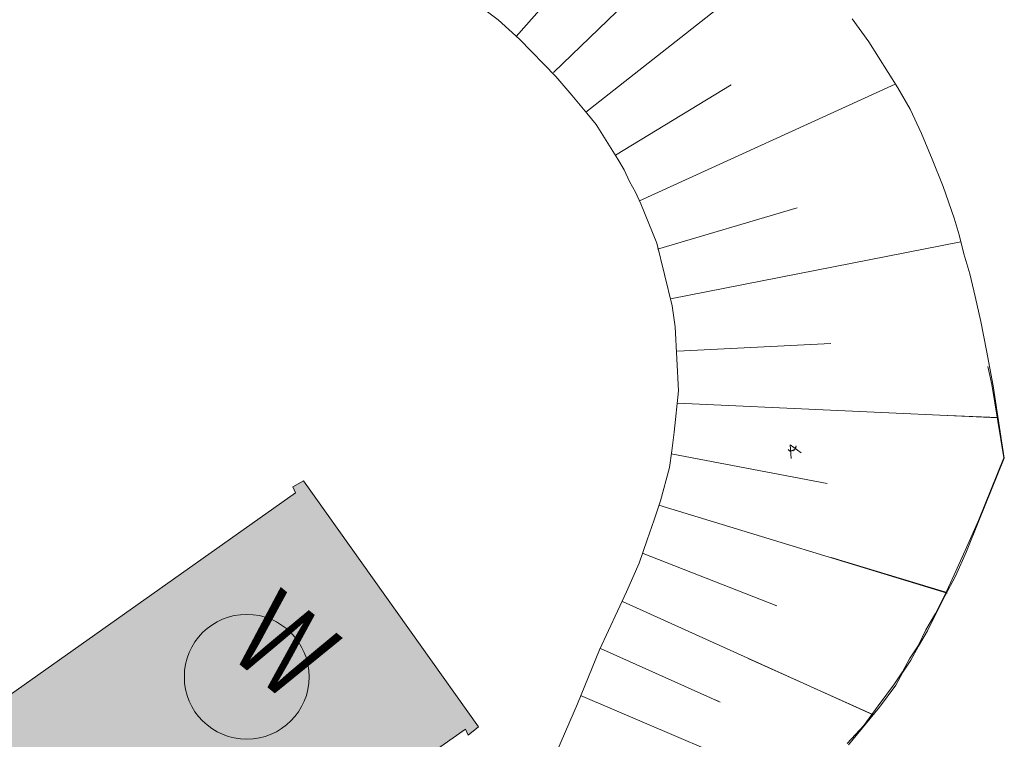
# Model space of a CAD drawing. Header units: metres. Extents: x -740 to 758, y -633 to 854.
# Tile 491 of 656: x 8 to 37, y -177 to -157. Entities that reach past the tile are written whole.
import ezdxf

# ---------------------------------------------------------------- set-up
doc = ezdxf.new("R2010")
doc.units = ezdxf.units.M
doc.header["$MEASUREMENT"] = 0
for name, color, linetype in [('Grundkarte.LOVION', 7, 'Continuous'), ('StromBemass.LOVION', 7, 'Continuous'), ('Wasser.LOVION', 7, 'Continuous')]:
    doc.layers.add(name, color=color, linetype=linetype)
doc.styles.add('ERSTELLTER_STIL_1', font='arial.ttf')

msp = doc.modelspace()

# ---------------------------------------------------------------- hatches: boundary and pattern name
at = {"layer": 'Grundkarte.LOVION', "linetype": 'Continuous', "lineweight": 18}
msp.add_hatch(color=9, dxfattribs=at).paths.add_polyline_path([(21.672, -177.129), (16.601, -169.999), (16.293, -170.177), (16.369, -170.347), (7.246, -176.795), (2.379, -180.227), (-0.001, -181.878), (-0.103, -181.74), (-0.379, -181.945), (4.628, -189.021), (4.883, -188.908), (4.781, -188.77), (9.457, -185.505), (10.342, -184.886), (21.294, -177.195), (21.37, -177.365)])

# ---------------------------------------------------------------- linework, layer by layer
at = {"layer": 'Grundkarte.LOVION', "color": 7, "linetype": 'Continuous', "lineweight": 13}
for points in [[(22.761, -157.131), (27.497, -151.762)], [(24.779, -159.328), (30.734, -154.637)], [(23.839, -158.178), (26.458, -155.646)], [(23.809, -178.131), (24.533, -176.465), (25.177, -174.894), (25.96, -173.222), (26.322, -172.388), (26.551, -171.716), (26.76, -171.134), (26.943, -170.584), (27.203, -169.613), (27.274, -169.133), (27.34, -168.594), (27.459, -167.4), (27.367, -165.547), (27.278, -164.935), (26.834, -163.117), (26.368, -161.98), (26.217, -161.64), (26.039, -161.333), (25.887, -160.993), (25.709, -160.685), (25.079, -159.683), (24.811, -159.354), (24.376, -158.835), (23.909, -158.29), (22.857, -157.21), (22.241, -156.65), (21.572, -156.154)], [(32.494, -156.623), (32.973, -157.285), (33.813, -158.622), (34.169, -159.237), (34.504, -159.943), (34.812, -160.682), (35.127, -161.478), (35.452, -162.392), (35.589, -162.882), (35.731, -163.429), (35.905, -164.003), (36.059, -164.668), (36.219, -165.391), (36.389, -166.232), (36.577, -167.248), (36.901, -169.344), (36.162, -171.16), (35.806, -172.052), (35.491, -172.763), (35.191, -173.324), (34.918, -173.853), (34.671, -174.35), (34.418, -174.789), (34.192, -175.195), (33.96, -175.543), (33.76, -175.917), (33.29, -176.554), (32.392, -177.647)], [(25.639, -160.574), (28.986, -158.532)], [(26.33, -161.895), (33.743, -158.51)], [(26.851, -163.292), (30.902, -162.098)], [(27.228, -164.733), (35.638, -163.084)], [(27.436, -166.25), (31.876, -166.023)], [(32.35, -177.612), (32.831, -177.092), (33.248, -176.52), (33.718, -175.883), (33.95, -175.535), (34.15, -175.161), (34.408, -174.781), (34.629, -174.316), (34.908, -173.845), (35.181, -173.316), (35.449, -172.728), (35.764, -172.018), (36.152, -171.152), (36.891, -169.336), (36.535, -167.213), (36.425, -166.692)], [(27.435, -167.757), (36.727, -168.179)], [(35.263, -168.106), (36.718, -168.171)], [(27.254, -169.223), (31.771, -170.082)], [(26.896, -170.707), (35.244, -173.26)], [(26.442, -172.111), (30.314, -173.624)], [(31.882, -172.22), (35.202, -173.225)], [(25.839, -173.5), (33.105, -176.779)], [(25.204, -174.862), (28.666, -176.415)], [(29.478, -175.144), (33.096, -176.771)], [(24.627, -176.219), (31.043, -178.961)], [(28.501, -176.334), (28.624, -176.381)]]:
    msp.add_lwpolyline(points, dxfattribs=at)
at = {"layer": 'Grundkarte.LOVION', "color": 8, "linetype": 'Continuous', "lineweight": 18}
msp.add_lwpolyline([(21.672, -177.129), (21.37, -177.365), (21.294, -177.195), (10.342, -184.886), (9.457, -185.505), (4.781, -188.77), (4.883, -188.908), (4.628, -189.021), (-0.379, -181.945), (-0.103, -181.74), (-0.001, -181.878), (2.379, -180.227), (7.246, -176.795), (16.369, -170.347), (16.293, -170.177), (16.601, -169.999)], close=True, dxfattribs=at)
at = {"layer": 'StromBemass.LOVION', "color": 7, "linetype": 'Continuous', "lineweight": 13}
for points in [[(30.64, -169.099), (30.688, -169.139), (30.702, -169.123), (30.718, -169.136), (30.747, -169.133), (30.76, -169.117), (30.776, -169.13), (30.79, -169.114), (30.803, -169.098), (30.819, -169.111), (30.832, -169.095), (30.845, -169.079), (30.858, -169.063), (30.842, -169.05), (30.856, -169.034), (30.869, -169.018), (30.866, -168.988)], [(30.725, -169.357), (30.701, -168.96), (31.019, -169.195)]]:
    msp.add_lwpolyline(points, dxfattribs=at)
at = {"layer": 'Wasser.LOVION', "color": 94, "linetype": 'Continuous', "lineweight": 18}
msp.add_circle((14.957, -175.678), 1.808, dxfattribs=at)

# ---------------------------------------------------------------- texts
at = {"layer": 'Wasser.LOVION', "color": 94, "linetype": 'Continuous', "lineweight": 18, "insert": (14.351, -174.993), "char_height": 2.48983, "attachment_point": 7, "rotation": 320.5841, "style": 'ERSTELLTER_STIL_1'}
msp.add_mtext('{\\A1;\\W0.71561x;W}', dxfattribs=at)

doc.saveas('drawing.dxf')
